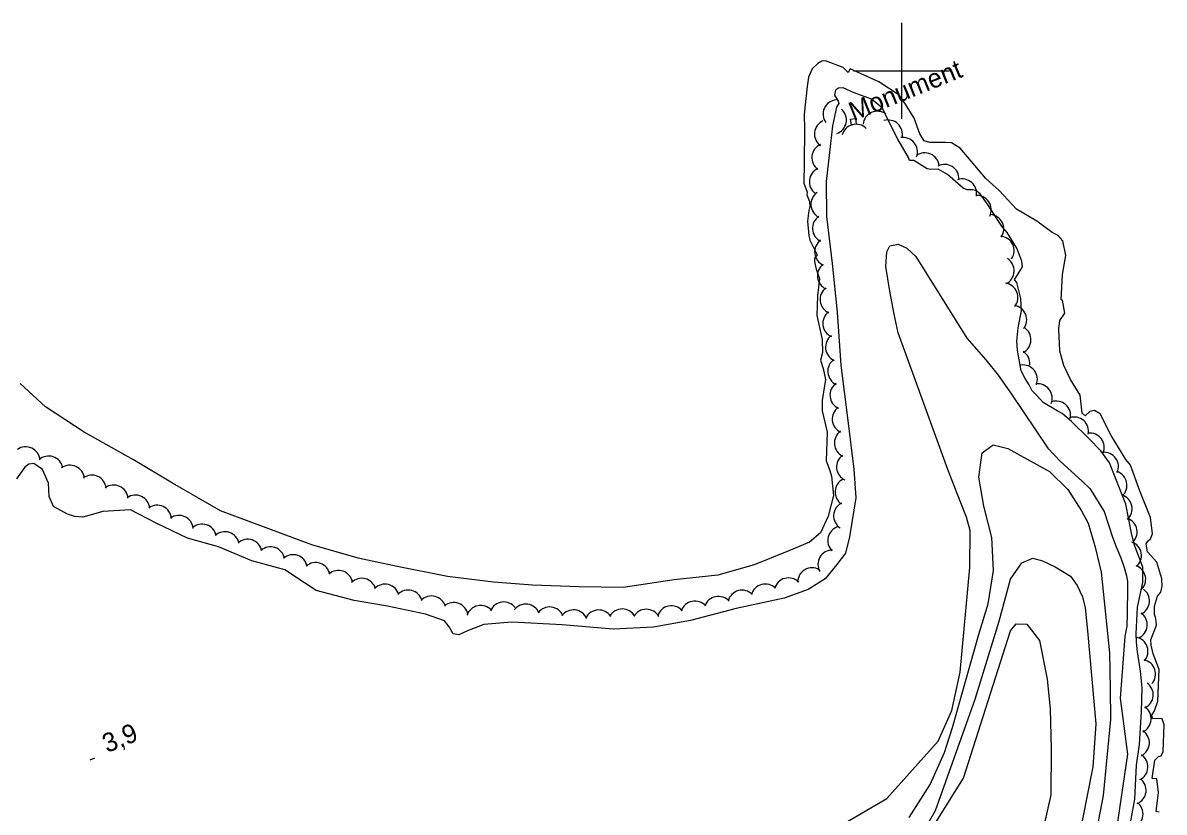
# Model space of a CAD drawing. Extents: x 362852 to 366875, y 5563573 to 5566479.
# Drawn here: x 365816.9 to 366054.7, y 5565045.6 to 5565210 of the extents above; entities that cross this region are included whole.
import ezdxf

# ---------------------------------------------------------------- set-up
doc = ezdxf.new("R2010")
doc.units = 0
for name, color, linetype in [('Niveau 1', 7, 'Continuous'), ('Niveau 2', 7, 'Continuous'), ('Niveau 22', 7, 'Continuous'), ('Niveau 3', 7, 'Continuous'), ('Niveau 39', 7, 'Continuous'), ('Niveau 4', 7, 'Continuous'), ('Niveau 44', 7, 'Continuous'), ('Niveau 61', 7, 'Continuous')]:
    doc.layers.add(name, color=color, linetype=linetype)

msp = doc.modelspace()

# ---------------------------------------------------------------- linework, layer by layer
at = {"layer": 'Niveau 1'}
msp.add_lwpolyline([(365792.62, 5565009.1), (365819.57, 5565007.99), (365845.52, 5565008.09), (365869.65, 5565007.81), (365896.14, 5565005.39), (365921.52, 5565008.11), (365948.42, 5565016.19), (365973.37, 5565022.34), (365994.92, 5565027.1), (365997.46, 5565029.39), (365999.91, 5565031.89), (366012.87, 5565052.65), (366022.73, 5565083.33), (366023.86, 5565084.79), (366026.13, 5565084.73), (366028.77, 5565081.34), (366030.36, 5565073.28), (366030.94, 5565067.05), (366031.16, 5565058.68), (366031.09, 5565049.19), (366023.86, 5565016.98), (366022.03, 5565011.75), (366020.06, 5565008.69), (366013.11, 5564999.61)], dxfattribs=at)
at = {"layer": 'Niveau 2'}
for points in [[(366050.27, 5565096.56), (366048.55, 5565101.17), (366047.98, 5565103.32), (366046.73, 5565109.69), (366043.35, 5565118.32), (366041.51, 5565120.81), (366039, 5565123.41), (366035.41, 5565126.94), (366033.48, 5565128.59), (366032.43, 5565129.16), (366029.52, 5565130.91), (366028.29, 5565132.22), (366027.2, 5565133.33), (366026.56, 5565134.57), (366025.75, 5565135.93), (366024.93, 5565137.47), (366024.15, 5565141.78), (366024, 5565143.66), (366024.28, 5565146.47), (366025.01, 5565150.02), (366024.83, 5565152.58), (366024.03, 5565155.88), (366023.53, 5565156.49), (366024.52, 5565158.02), (366025.18, 5565159.17), (366025.08, 5565160.32), (366024.01, 5565163.07), (366021.98, 5565166.3), (366021.02, 5565167.41), (366019.95, 5565169.1), (366018.01, 5565171.99), (366016.41, 5565174.34), (366015.48, 5565175.08), (366014.81, 5565175.18), (366013.67, 5565175.21), (366012.84, 5565175.56), (366009.54, 5565178.4), (366007.65, 5565179.5), (366006.03, 5565179.46), (366005.35, 5565179.61), (366002.56, 5565181.35), (366001.65, 5565181.29), (366001.44, 5565181.95), (365999.25, 5565185.74), (365997.04, 5565190.03), (365996.01, 5565192.23), (365993.73, 5565194.11), (365990.11, 5565195.44), (365987.82, 5565196.44), (365986.86, 5565196.36), (365986.26, 5565195.98), (365986, 5565194.94), (365986.77, 5565193.69), (365986.91, 5565193.19), (365986.47, 5565192.44), (365985.59, 5565188.51)], [(365985.59, 5565188.51), (365984.98, 5565183), (365984.31, 5565176.91), (365984.35, 5565169.67), (365985.51, 5565159.88), (365986.57, 5565149.73), (365987.38, 5565138.68), (365988.76, 5565127.73), (365990.06, 5565117), (365990.46, 5565111.03), (365989.17, 5565102.92), (365988.33, 5565099.51), (365986.55, 5565097.15), (365984.1, 5565094.14), (365980.51, 5565091.91), (365975.53, 5565090.17), (365965.53, 5565088), (365956.01, 5565085.46), (365948.3, 5565084.11), (365939.91, 5565083.66), (365929.28, 5565084.55), (365918.84, 5565085.13), (365913.01, 5565084.68), (365909.57, 5565083.33), (365907.77, 5565082.52), (365906.62, 5565082.74), (365905.79, 5565084.15), (365904.76, 5565085.42), (365900.81, 5565086.8), (365892.91, 5565088.49), (365885.94, 5565089.63), (365878.07, 5565091.71), (365875.59, 5565093.32), (365871.53, 5565096.03), (365864.68, 5565097.91), (365857.73, 5565100.81), (365851.22, 5565102.64), (365844.75, 5565105.74), (365839.34, 5565108.52), (365833.59, 5565108.22), (365829.45, 5565107.02), (365827.77, 5565107.14), (365826.25, 5565107.64), (365823.35, 5565109.2), (365822.42, 5565111.32), (365822.28, 5565114.08), (365821.04, 5565116.95), (365819.26, 5565118.22), (365818.21, 5565118.04), (365817.39, 5565117.45), (365815.65, 5565114.99)], [(365988.27, 5565043.36), (365996.93, 5565048.43), (366007.64, 5565060.33), (366010.49, 5565066.76), (366012.21, 5565074.71), (366014.2, 5565096.54), (366014.29, 5565104.2), (366013.51, 5565107), (366011.59, 5565111.96), (366009.67, 5565116.92), (365999.29, 5565145.4), (365998.43, 5565149.3), (365997.58, 5565154.07), (365996.71, 5565159.21), (365996.93, 5565162.31), (365997.54, 5565163.56), (365999.28, 5565163.89), (366001.13, 5565163.03), (366002.98, 5565161.29), (366013.62, 5565144.29), (366017.59, 5565139.81), (366020.16, 5565136.61), (366022.93, 5565132.63), (366030.5, 5565121.42), (366033.14, 5565118.64), (366037.63, 5565114.51), (366039.2, 5565112.97), (366040.19, 5565111.45), (366041.37, 5565109.51), (366042.22, 5565108.18), (366043.92, 5565102.84), (366044.73, 5565100.86), (366045.67, 5565098.57), (366046.39, 5565096.51), (366046.86, 5565094.77), (366047.08, 5565093.61), (366047.08, 5565092.25), (366047, 5565086.98), (366046.93, 5565084.28), (366046.48, 5565082.17), (366045.57, 5565069.31), (366047.08, 5565057.64), (366044.79, 5565042.11)], [(366001.57, 5565044.47), (366005.99, 5565051.29), (366008.96, 5565058), (366010.58, 5565063.16), (366016.01, 5565082.37), (366018.04, 5565088.94), (366019.16, 5565095.9), (366018.83, 5565102.75), (366017.13, 5565109.29), (366016.12, 5565115.36), (366016.79, 5565120.38), (366019.09, 5565122.08), (366022.14, 5565121.33), (366030.85, 5565116.56), (366034.67, 5565112.76), (366037.5, 5565108.31), (366038.91, 5565105.76), (366040.34, 5565100.75), (366041.61, 5565095.55), (366043.29, 5565078.72), (366043.46, 5565071.33), (366043.5, 5565064.89), (366042.01, 5565049), (366037.77, 5565026.91)], [(366003.89, 5565040.34), (366007.09, 5565045.89), (366015.33, 5565069.1), (366020.33, 5565085.36), (366022.72, 5565094.07), (366025.03, 5565097.51), (366027.38, 5565098.48), (366029.35, 5565097.92), (366032, 5565096.64), (366035.17, 5565094.7), (366036.58, 5565092.79), (366037.7, 5565090.39), (366038.26, 5565088.12), (366038.74, 5565083.34), (366040.49, 5565063.99), (366039.84, 5565055), (366035.52, 5565033.16)], [(366047.4, 5565041.78), (366048.62, 5565048.23), (366048.92, 5565055.37), (366049.6, 5565059.66), (366049.96, 5565066.51), (366050.11, 5565071.45), (366049.8, 5565074.95), (366049.15, 5565078.94), (366048.93, 5565080.98), (366048.85, 5565082.7), (366049.12, 5565088.26), (366050.25, 5565093.42), (366050.27, 5565096.56)]]:
    msp.add_lwpolyline(points, dxfattribs=at)
at = {"layer": 'Niveau 22'}
msp.add_lwpolyline([(365989.37, 5565189.92), (365990.38, 5565190.05), (365990.57, 5565188.91), (365989.58, 5565188.73), (365989.37, 5565189.92)], dxfattribs=at)
at = {"layer": 'Niveau 3'}
msp.add_line((365830.97, 5565056.49), (365831.93, 5565056.88), dxfattribs=at)
at = {"layer": 'Niveau 4'}
for points in [[(366053.2, 5565097.63), (366051.25, 5565099.78), (366050.93, 5565101.46), (366051.37, 5565102.08), (366051.89, 5565102.48), (366052.28, 5565103.52), (366051.87, 5565106.93), (366049.71, 5565112.31), (366047.67, 5565117.87), (366046.74, 5565119.06), (366043.69, 5565124.01), (366041.37, 5565128.57), (366040.17, 5565129.21), (366039.25, 5565129.01), (366038.24, 5565128.1), (366037.63, 5565128.67), (366037.2, 5565132.44), (366035.18, 5565135.68), (366033.83, 5565138.64), (366032.98, 5565141.61), (366032.75, 5565146.28), (366032.97, 5565148), (366033.99, 5565149.49), (366033.56, 5565152.2), (366033.28, 5565152.27), (366033.54, 5565157.58), (366034.22, 5565161.56), (366033.6, 5565164.56), (366032.64, 5565165.67), (366031.36, 5565166.34), (366028.2, 5565168.68), (366023.97, 5565171.2), (366020.35, 5565175.1), (366017.59, 5565177.54), (366012.22, 5565183.86), (366010.43, 5565185), (366009.16, 5565185.04), (366007.26, 5565185.08), (366005.89, 5565185.08), (366004.69, 5565185.4), (366003.78, 5565186.84), (366002.66, 5565190.15), (366000.85, 5565193.03), (365999.5, 5565194.93), (365995.28, 5565197.7), (365989.26, 5565200.43), (365988.9, 5565199.65), (365987.83, 5565200.72), (365984.19, 5565202.1), (365983.42, 5565201.98), (365982.53, 5565201.55), (365981.36, 5565200.44), (365980.58, 5565198.68), (365980.34, 5565196.7), (365979.74, 5565191), (365979.77, 5565187.75), (365979.68, 5565180.82), (365979.66, 5565176.61), (365980.31, 5565174.74), (365980.29, 5565174.17), (365980.81, 5565172.76), (365980.87, 5565171.71), (365980.7, 5565170.89), (365980.44, 5565168.65), (365980.66, 5565165.67), (365980.86, 5565164.75), (365982.45, 5565161.65), (365981.88, 5565160.91), (365981.83, 5565160.26), (365982.18, 5565158.65), (365982.9, 5565156.75), (365982.46, 5565153.12), (365982.32, 5565149.05), (365983.46, 5565144.01), (365983.56, 5565141.35), (365983.1, 5565139.72), (365983.68, 5565138.01), (365984.19, 5565135.71), (365983.48, 5565131.35), (365983.45, 5565129.14), (365984.51, 5565124.75), (365984.29, 5565118.76), (365985.05, 5565116.76), (365985.43, 5565115.53), (365985.82, 5565111.56), (365984.72, 5565107.22), (365983.09, 5565103.72), (365980.82, 5565101.79), (365976.53, 5565100.02), (365969.27, 5565097.1), (365961.76, 5565094.95), (365952.64, 5565093.96), (365942.02, 5565092.35), (365932.87, 5565092.48), (365923.12, 5565092.86), (365914.98, 5565093.45), (365905.39, 5565094.65), (365894.94, 5565096.75), (365886.77, 5565098.47), (365877.17, 5565101.23), (365867.62, 5565104.76)], [(365867.62, 5565104.76), (365858.13, 5565108.32), (365848.15, 5565114.12), (365840, 5565118.98), (365829.74, 5565124.72), (365821.67, 5565130), (365816.41, 5565134.85)], [(366053.7, 5565045.53), (366053.01, 5565045.69), (366053.56, 5565049.67), (366053.21, 5565052.48), (366052.23, 5565052.58), (366052.74, 5565056.36), (366053.55, 5565057.14), (366054.11, 5565057.3), (366054.51, 5565058.16), (366054.71, 5565063.76), (366054.3, 5565065.03), (366052.28, 5565065.08), (366052.17, 5565065.79), (366052.7, 5565066.63), (366053.42, 5565068.69), (366053.64, 5565075.3), (366052.42, 5565078.56), (366052, 5565080.33), (366051.93, 5565081.43), (366053.09, 5565084.54), (366052.98, 5565085.87), (366052.68, 5565086.75), (366052.72, 5565088.47), (366053.31, 5565090.53), (366054.02, 5565091.39), (366054.27, 5565092.61), (366054.2, 5565094.15), (366053.2, 5565097.63)]]:
    msp.add_lwpolyline(points, dxfattribs=at)
at = {"layer": 'Niveau 44'}
for centre, start, end in [((365986.64, 5565190.97), 95.3087, 215.2867), ((365985.51, 5565189.74), 289.4298, 49.4078), ((365994.96, 5565188.57), 54.4369, 174.4148), ((365997.18, 5565186.76), 346.9247, 106.9027), ((365984.85, 5565186.85), 113.9455, 233.9235), ((365990.54, 5565185.87), 45.2495, 165.2275), ((366000.32, 5565183.12), 339.6149, 99.5929), ((365984.32, 5565181.88), 113.9455, 233.9235), ((366004.86, 5565179.91), 6.3029, 126.2809), ((366008.97, 5565177.5), 357.6505, 117.6284), ((365983.79, 5565176.9), 113.9455, 233.9235), ((366012.64, 5565174.47), 348.9093, 108.8872), ((365984.11, 5565172.18), 123.9964, 243.9743), ((366015.67, 5565171.05), 333.9623, 93.9403), ((365984.45, 5565167.19), 123.9964, 243.9743), ((366018.3, 5565167.06), 325.6459, 85.6238), ((365984.89, 5565162.28), 126.539, 246.5169), ((366020.46, 5565162.55), 325.6459, 85.6238), ((365985.46, 5565157.31), 126.539, 246.5169), ((366020.46, 5565158.35), 297.3126, 57.2905), ((365986.03, 5565152.34), 126.539, 246.5169), ((366021.24, 5565152.8), 321.569, 81.547), ((365986.6, 5565147.38), 126.539, 246.5169), ((366023.08, 5565148.15), 321.569, 81.547), ((365987.16, 5565142.41), 126.539, 246.5169), ((366023.96, 5565143.98), 297.295, 57.273), ((365987.63, 5565137.4), 125.2744, 245.2523), ((366023.73, 5565138.99), 355.2844, 57.273), ((366025.3, 5565135.73), 338.0716, 98.0496), ((365988.09, 5565132.42), 125.2744, 245.2523), ((366028.38, 5565131.79), 338.0716, 98.0496), ((366032.22, 5565128.2), 348.4255, 108.4034), ((365988.55, 5565127.44), 125.2744, 245.2523), ((366035.96, 5565124.88), 348.4255, 108.4034), ((365989, 5565122.46), 125.2744, 245.2523), ((366039.22, 5565121.54), 336.4581, 96.4361), ((365817.52, 5565118.67), 4.8804, 124.8583), ((365822.31, 5565116.74), 11.6365, 131.6145), ((365989.46, 5565117.48), 125.2744, 245.2523), ((366042.19, 5565117.52), 336.4581, 96.4361), ((365826.76, 5565114.85), 5.4829, 125.4609), ((366043.96, 5565113.64), 312.5557, 72.5336), ((365831.31, 5565112.77), 5.4829, 125.4609), ((365835.86, 5565110.7), 5.4829, 125.4609), ((365989.15, 5565112.26), 116.4212, 236.3992), ((365840.39, 5565108.61), 5.0269, 125.0049), ((366045.04, 5565108.75), 312.5557, 72.5336), ((365844.92, 5565106.5), 5.0269, 125.0049), ((365988.84, 5565107.27), 116.4212, 236.3992), ((365849.45, 5565104.38), 5.0269, 125.0049), ((366046.07, 5565103.92), 310.3358, 70.3138), ((365854.29, 5565102.56), 11.6553, 131.6332), ((365987.62, 5565102.13), 105.2364, 225.2144), ((365859.03, 5565100.98), 11.6553, 131.6332), ((365863.78, 5565099.41), 11.6553, 131.6332), ((366046.97, 5565099), 310.3358, 70.3138), ((365868.52, 5565097.83), 11.6553, 131.6332), ((365985.58, 5565097.17), 89.5696, 209.5475), ((365873.22, 5565096.2), 10.8227, 130.8007), ((365877.95, 5565094.55), 10.8227, 130.8007), ((365882.67, 5565092.91), 10.8227, 130.8007), ((365981.36, 5565093.47), 60.16, 180.138), ((366047.86, 5565094.08), 310.3358, 70.3138), ((365887.53, 5565091.28), 15.781, 135.759), ((365892.38, 5565090.05), 15.781, 135.759), ((365971.61, 5565090.08), 44.8327, 164.8106), ((365976.44, 5565091.36), 44.8327, 164.8106), ((365897.22, 5565088.82), 15.781, 135.759), ((365902.07, 5565087.59), 15.781, 135.759), ((365961.85, 5565087.5), 41.2982, 161.2762), ((365966.78, 5565088.8), 44.8327, 164.8106), ((366048.66, 5565089.57), 294.6476, 54.6256), ((365906.71, 5565086.24), 9.541, 129.5189), ((365912.31, 5565085.61), 41.5466, 161.5245), ((365917.14, 5565086.35), 37.4952, 157.4731), ((365921.73, 5565085.89), 23.18, 143.1579), ((365926.7, 5565085.3), 23.18, 143.1579), ((365931.66, 5565084.7), 23.18, 143.1579), ((365936.9, 5565084.68), 33.0546, 153.0325), ((365941.81, 5565084.88), 29.4816, 149.4595), ((365946.81, 5565084.83), 29.4816, 149.4595), ((365952.04, 5565085.55), 41.2982, 161.2762), ((365956.95, 5565086.53), 41.2982, 161.2762), ((366048.19, 5565084.59), 294.6476, 54.6256), ((366048.34, 5565079.06), 318.5088, 78.4867), ((366049.92, 5565074.32), 318.5088, 78.4867), ((366049.43, 5565070), 295.0598, 55.0377), ((366048.99, 5565065.02), 295.0598, 55.0377), ((366048.63, 5565060), 296.463, 56.4409), ((366048.32, 5565055.01), 296.463, 56.4409), ((366047.95, 5565050.12), 292.751, 52.729), ((366047.32, 5565045.16), 292.751, 52.729)]:
    msp.add_arc(centre, 3, start, end, dxfattribs=at)
at = {"layer": 'Niveau 61'}
for p, q in [((366000, 5565210), (366000, 5565190)), ((365990, 5565200), (366010, 5565200))]:
    msp.add_line(p, q, dxfattribs=at)

# ---------------------------------------------------------------- texts
at = {"layer": 'Niveau 3'}
msp.add_text('3,9  ', height=3.93, rotation=22.09, dxfattribs=at).set_placement((365834.48, 5565057.85))
at = {"layer": 'Niveau 39'}
msp.add_text('Monument', height=3.93, rotation=22.09, dxfattribs=at).set_placement((365989.99, 5565189.49))

doc.saveas('drawing.dxf')
